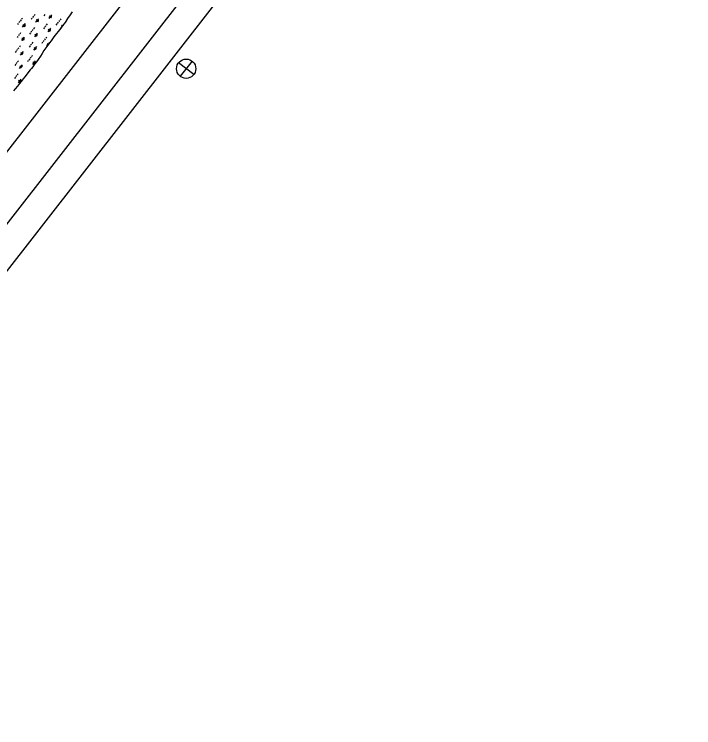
# Model space of a CAD drawing. Extents: x 3888273 to 3909528, y 158682 to 181032.
# Drawn here: x 3901960 to 3909298, y 158913 to 166620 of the extents above; entities that cross this region are included whole.
import ezdxf

# ---------------------------------------------------------------- set-up
doc = ezdxf.new("R2010")
doc.units = 0
for name, color, linetype in [('G-ANNO-NPLT', 7, 'Continuous'), ('V-ANNO-DIMS', 7, 'Continuous'), ('V-ANNO-SYMB', 7, 'Continuous'), ('V-GRID-FRAM', 7, 'Continuous'), ('V-WETL-SWMP', 7, 'Continuous')]:
    doc.layers.add(name, color=color, linetype=linetype)

msp = doc.modelspace()

# ---------------------------------------------------------------- linework, layer by layer
at = {"layer": 'G-ANNO-NPLT'}
msp.add_lwpolyline([(3899761, 180802.2), (3888502.9, 166332.7), (3898039.6, 158912.6), (3909297.7, 173382)], close=True, dxfattribs=at)
at = {"layer": 'V-ANNO-DIMS'}
for p, q in [((3903880.6, 166114.4), (3903752.7, 165949.9)), ((3903898.8, 165968.2), (3903734.4, 166096.1))]:
    msp.add_line(p, q, dxfattribs=at)
msp.add_circle((3903816.6, 166032.1), 104.2, dxfattribs=at)
at = {"layer": 'V-ANNO-SYMB'}
msp.add_lwpolyline([(3899163.3, 179525), (3889005.4, 166469.6), (3898048.8, 159433.3), (3908206.7, 172488.7), (3899163.3, 179525)], dxfattribs=at)
at = {"layer": 'V-GRID-FRAM'}
msp.add_lwpolyline([(3907415, 172254.2), (3898317.3, 160561.5), (3891517.3, 165521.6), (3900698.9, 177323.8), (3907415, 172254.2)], dxfattribs=at)
at = {"layer": 'V-WETL-SWMP'}
for p, q in [((3902584.8, 166648.1), (3902562.1, 166612.3)), ((3902047.6, 166578.4), (3902037.8, 166565.7)), ((3902153.9, 166579.3), (3902144, 166566.7)), ((3902168.6, 166598.3), (3902158.8, 166585.7)), ((3902183.3, 166617.2), (3902173.5, 166604.6)), ((3902221.7, 166572.5), (3902191, 166533.1)), ((3902204, 166562.3), (3902196.6, 166552.8)), ((3902288.8, 166617.5), (3902279, 166604.8)), ((3902363, 166615), (3902332.2, 166575.5)), ((3902345.2, 166604.7), (3902337.8, 166595.3)), ((3902347.6, 166595.3), (3902361.8, 166584.2)), ((3902464.3, 166572.1), (3902454.5, 166559.5)), ((3902535.2, 166573.1), (3902509.5, 166532.6)), ((3902562.1, 166612.3), (3902535.2, 166573.1)), ((3902003.4, 166521.5), (3901993.6, 166508.9)), ((3902018.2, 166540.5), (3902008.3, 166527.9)), ((3902032.9, 166559.4), (3902023.1, 166546.8)), ((3902077.6, 166519.1), (3902046.9, 166479.6)), ((3902059.8, 166508.8), (3902052.4, 166499.3)), ((3902062.2, 166499.3), (3902076.4, 166488.3)), ((3902206.4, 166552.8), (3902220.6, 166541.8)), ((3902299.9, 166496.1), (3902290.1, 166483.5)), ((3902314.6, 166515.1), (3902304.8, 166502.4)), ((3902420.1, 166515.3), (3902410.3, 166502.7)), ((3902434.8, 166534.3), (3902425, 166521.6)), ((3902449.6, 166553.2), (3902439.7, 166540.6)), ((3902494.2, 166512.8), (3902463.5, 166473.4)), ((3902485.9, 166501.5), (3902464.4, 166470.4)), ((3902476.5, 166502.6), (3902469.1, 166493.1)), ((3902478.9, 166493.1), (3902479.7, 166492.5)), ((3902509.5, 166532.6), (3902485.9, 166501.5)), ((3902029.2, 166419.2), (3902019.4, 166406.5)), ((3902134.7, 166419.4), (3902124.9, 166406.8)), ((3902149.4, 166438.3), (3902139.6, 166425.7)), ((3902164.2, 166457.3), (3902154.4, 166444.7)), ((3902178.9, 166476.2), (3902169.1, 166463.6)), ((3902208.8, 166416.9), (3902178.1, 166377.5)), ((3902285.2, 166477.2), (3902275.3, 166464.6)), ((3902353, 166470.4), (3902322.3, 166430.9)), ((3902335.2, 166460.1), (3902327.9, 166450.7)), ((3902337.6, 166450.7), (3902351.8, 166439.6)), ((3902464.4, 166470.4), (3902387.3, 166375)), ((3901999.8, 166381.3), (3901989.9, 166368.6)), ((3902014.5, 166400.2), (3902004.7, 166387.6)), ((3902067.6, 166374.5), (3902036.9, 166335)), ((3902049.8, 166364.2), (3902042.5, 166354.7)), ((3902052.3, 166354.7), (3902066.5, 166343.7)), ((3902191.1, 166406.7), (3902183.7, 166397.2)), ((3902193.5, 166397.2), (3902207.7, 166386.1)), ((3902280.7, 166336.2), (3902270.9, 166323.6)), ((3902295.5, 166355.1), (3902285.6, 166342.5)), ((3902310.2, 166374.1), (3902300.4, 166361.5)), ((3902356.9, 166333.7), (3902340.2, 166311.5)), ((3902372.1, 166353.2), (3902356.9, 166333.7)), ((3902387.3, 166375), (3902372.1, 166353.2)), ((3902010.1, 166259.2), (3902000.2, 166246.6)), ((3902024.8, 166278.2), (3902015, 166265.5)), ((3902131, 166279.1), (3902121.2, 166266.5)), ((3902145.8, 166298.1), (3902136, 166285.4)), ((3902160.5, 166317), (3902150.7, 166304.4)), ((3902198.9, 166272.3), (3902168.2, 166232.9)), ((3902181.1, 166262.1), (3902173.8, 166252.6)), ((3902266, 166317.3), (3902256.2, 166304.6)), ((3902301.6, 166256.7), (3902280.8, 166227.5)), ((3902322.4, 166285.9), (3902301.6, 166256.7)), ((3902340.1, 166314.8), (3902309.4, 166275.3)), ((3902322.4, 166304.5), (3902315, 166295.1)), ((3902340.2, 166311.5), (3902322.4, 166285.9)), ((3902324.8, 166295), (3902327.4, 166293)), ((3901980.6, 166221.3), (3901970.8, 166208.7)), ((3901995.3, 166240.3), (3901985.5, 166227.6)), ((3902054.7, 166218.9), (3902024, 166179.4)), ((3902037, 166208.6), (3902029.6, 166199.1)), ((3902039.4, 166199.1), (3902053.6, 166188.1)), ((3902156.1, 166176), (3902146.3, 166163.4)), ((3902183.5, 166252.6), (3902197.7, 166241.5)), ((3902261.8, 166198), (3902242.6, 166167.3)), ((3902280.8, 166227.5), (3902261.8, 166198)), ((3901991.7, 166100), (3901981.9, 166087.4)), ((3902006.4, 166118.9), (3901996.6, 166106.3)), ((3902111.9, 166119.2), (3902102.1, 166106.6)), ((3902126.6, 166138.1), (3902116.8, 166125.5)), ((3902141.4, 166157.1), (3902131.5, 166144.4)), ((3902186, 166116.7), (3902155.3, 166077.3)), ((3902168.3, 166106.5), (3902160.9, 166097)), ((3902200.1, 166106.2), (3902180.4, 166079.7)), ((3902218.7, 166133), (3902200.1, 166106.2)), ((3902242.6, 166167.3), (3902218.7, 166133)), ((3901976.9, 166081.1), (3901967.1, 166068.4)), ((3902044.8, 166074.3), (3902014.1, 166034.8)), ((3902027, 166064), (3902019.7, 166054.5)), ((3902029.4, 166054.5), (3902043.6, 166043.5)), ((3902145.9, 166033.4), (3902133.4, 166018.6)), ((3902159.2, 166051.7), (3902145.9, 166033.4)), ((3902180.4, 166079.7), (3902159.2, 166051.7)), ((3902170.7, 166097), (3902184.9, 166085.9)), ((3901987.2, 165959), (3901977.4, 165946.4)), ((3902002, 165978), (3901992.2, 165965.3)), ((3902133.4, 166018.6), (3902075.7, 165944.6)), ((3901972.5, 165940.1), (3901962.7, 165927.4)), ((3902016.4, 165872.6), (3901993.3, 165842.6)), ((3902031.9, 165918.7), (3902001.2, 165879.2)), ((3902014.2, 165908.4), (3902006.8, 165898.9)), ((3902033.9, 165895.1), (3902016.4, 165872.6)), ((3902016.6, 165898.9), (3902029.2, 165889.1)), ((3902056.3, 165923.6), (3902033.9, 165895.1)), ((3902075.7, 165944.6), (3902056.3, 165923.6)), ((3901969.3, 165813.8), (3901951.5, 165792.7)), ((3901993.3, 165842.6), (3901969.3, 165813.8))]:
    msp.add_line(p, q, dxfattribs=at)
for centre, start, end in [((3902330.8, 166573.3), 11.34298, 52.88663), ((3902364.7, 166616.9), 231.34298, 272.88664), ((3902045.4, 166477.4), 11.34298, 52.88663), ((3902079.4, 166521), 231.34298, 272.88664), ((3902189.6, 166530.9), 11.34298, 52.88663), ((3902223.5, 166574.5), 231.34298, 272.88664), ((3902462.1, 166471.2), 47.77106, 52.88663), ((3902496, 166514.8), 231.34298, 232.89226), ((3902320.9, 166428.7), 11.34298, 52.88663), ((3902354.8, 166472.3), 231.34298, 272.88664), ((3902035.5, 166332.8), 11.34298, 52.88663), ((3902069.4, 166376.4), 231.34298, 272.88664), ((3902176.7, 166375.2), 11.34298, 52.88663), ((3902210.6, 166418.8), 231.34298, 272.88664), ((3902200.7, 166274.3), 231.34298, 272.88664), ((3902308, 166273.1), 40.21201, 52.88663), ((3902341.9, 166316.7), 231.34298, 240.36949), ((3902022.6, 166177.2), 11.34298, 52.88663), ((3902056.5, 166220.8), 231.34298, 272.88664), ((3902166.8, 166230.7), 11.34298, 52.88663), ((3902187.8, 166118.6), 231.34298, 272.88664), ((3902012.7, 166032.6), 11.34298, 52.88663), ((3902046.6, 166076.2), 231.34298, 272.88664), ((3902153.9, 166075), 11.34298, 52.88663), ((3901999.8, 165877), 11.34298, 52.88663), ((3902033.7, 165920.6), 231.34298, 272.88664)]:
    msp.add_arc(centre, 17.6, start, end, dxfattribs=at)

doc.saveas('drawing.dxf')
